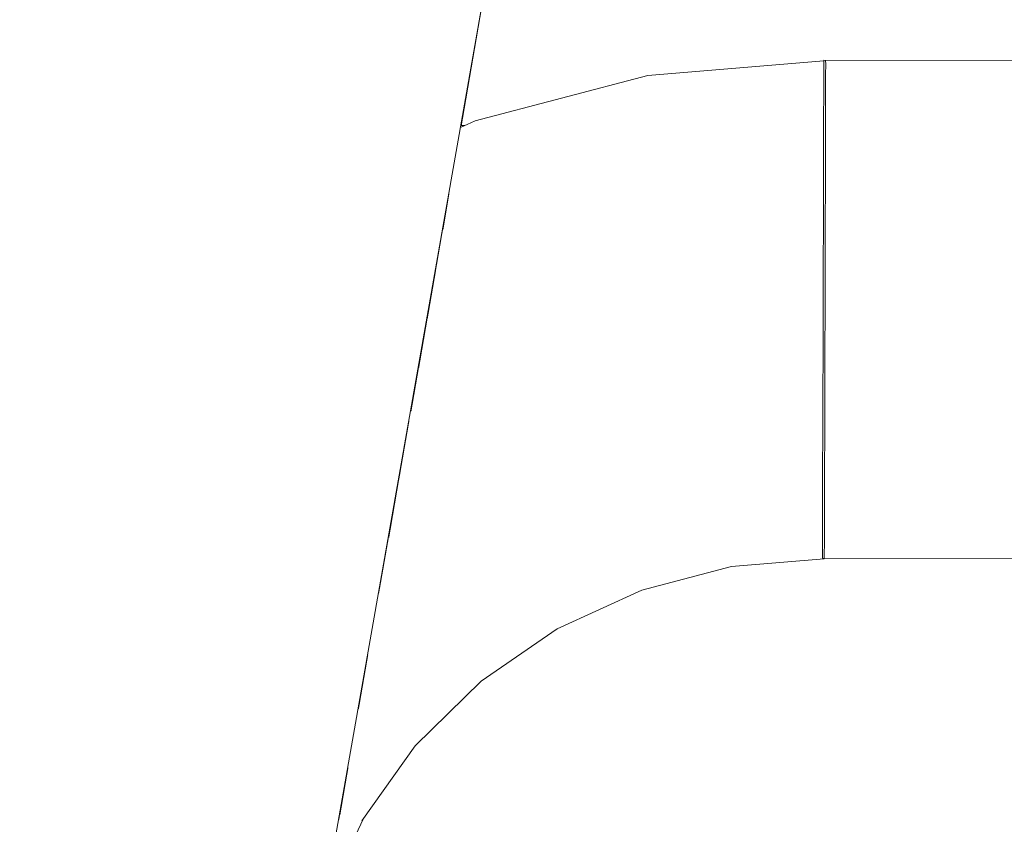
# Model space of a CAD drawing. Header units: millimetres. Extents: x -30280 to 309309, y -17460 to 4378.
# Tile 263 of 656: x 120977 to 121009, y -11042 to -11016. Entities that reach past the tile are written whole.
import ezdxf

# ---------------------------------------------------------------- set-up
doc = ezdxf.new("R2010")
doc.units = ezdxf.units.MM
doc.header["$MEASUREMENT"] = 0
doc.linetypes.add('Wipeout_Contour', pattern=[1000, 0, -1000])
doc.layers.add('P1_PLANTA PRIMERA_3_Nuevo_08_E_Envans secs', color=7, linetype='Continuous')
doc.layers.add('P1_PLANTA PRIMERA_3_Nuevo_09_EI_Mobiliari general', color=7, linetype='Continuous')
doc.layers.add('P1_PLANTA PRIMERA_3_Nuevo_09_EI_Mobiliari general_Pluma_Nº__1', color=7, linetype='Continuous', lineweight=5)

msp = doc.modelspace()

# ---------------------------------------------------------------- wipeouts: each hides what was drawn before it
at = {"color": 254, "linetype": 'Wipeout_Contour', "lineweight": 0, "ltscale": 744380.35708}
msp.add_wipeout([(125602.392, -8989.05), (119928.08, -8989.05), (119928.08, -9336.05), (125456.836, -9336.05), (125456.836, -11434.05), (125602.392, -11434.05)], dxfattribs=at).dxf.layer = 'P1_PLANTA PRIMERA_3_Nuevo_08_E_Envans secs'

# ---------------------------------------------------------------- next in the draw order: wipeouts: each hides what was drawn before it
at = {"color": 254, "linetype": 'Wipeout_Contour', "lineweight": 0, "ltscale": 13224043.01546531}
msp.add_wipeout([(124316.836, -9376.05), (119928.079, -9376.05), (119928.079, -11281.741), (119970.612, -11044.193), (119971.249, -11041.854), (119975.179, -11019.562), (119953.583, -11019.562), (119953.583, -10963.994), (119967.219, -10537.884), (120389.947, -10537.884), (120403.511, -10963.994), (120403.583, -11019.562), (120381.987, -11019.562), (120385.917, -11041.854), (120386.554, -11044.193), (120428.583, -11278.93), (120470.612, -11044.193), (120471.249, -11041.854), (120475.179, -11019.562), (120453.583, -11019.562), (120453.583, -10963.994), (120467.219, -10537.884), (120889.947, -10537.884), (120903.511, -10963.994), (120903.583, -11019.562), (120881.987, -11019.562), (120885.917, -11041.854), (120886.554, -11044.193), (120928.583, -11278.93), (120970.612, -11044.193), (120971.249, -11041.854), (120975.179, -11019.562), (120953.583, -11019.562), (120953.583, -10963.994), (120967.219, -10537.884), (121389.947, -10537.884), (121403.511, -10963.994), (121403.583, -11019.562), (121381.987, -11019.562), (121385.917, -11041.854), (121386.554, -11044.193), (121428.583, -11278.93), (121470.612, -11044.193), (121471.249, -11041.854), (121475.179, -11019.562), (121453.583, -11019.562), (121453.583, -10963.994), (121467.219, -10537.884), (121889.947, -10537.884), (121903.511, -10963.994), (121903.583, -11019.562), (121881.987, -11019.562), (121885.917, -11041.854), (121886.554, -11044.193), (121928.583, -11278.93), (121970.612, -11044.193), (121971.249, -11041.854), (121975.179, -11019.562), (121953.583, -11019.562), (121953.583, -10963.994), (121967.219, -10537.884), (122389.947, -10537.884), (122403.511, -10963.994), (122403.583, -11019.562), (122381.987, -11019.563), (122385.917, -11041.854), (122386.554, -11044.193), (122428.583, -11278.93), (122470.612, -11044.193), (122471.249, -11041.854), (122475.179, -11019.562), (122453.583, -11019.562), (122453.583, -10963.994), (122467.219, -10537.884), (122889.947, -10537.884), (122903.511, -10963.994), (122903.583, -11019.562), (122881.987, -11019.563), (122885.917, -11041.854), (122886.554, -11044.193), (122928.583, -11278.93), (122970.612, -11044.193), (122971.249, -11041.854), (122975.179, -11019.562), (122953.583, -11019.562), (122953.583, -10963.994), (122967.219, -10537.884), (123389.947, -10537.884), (123403.511, -10963.994), (123403.583, -11019.562), (123381.987, -11019.563), (123385.917, -11041.854), (123386.554, -11044.193), (123428.583, -11278.93), (123470.612, -11044.193), (123471.249, -11041.854), (123475.179, -11019.562), (123453.583, -11019.562), (123453.583, -10963.994), (123467.219, -10537.884), (123889.947, -10537.884), (123903.511, -10963.994), (123903.583, -11019.562), (123881.987, -11019.563), (123885.917, -11041.854), (123886.554, -11044.193), (123947.763, -11386.05), (124316.836, -11386.05)], dxfattribs=at).dxf.layer = 'P1_PLANTA PRIMERA_3_Nuevo_08_E_Envans secs'

# ---------------------------------------------------------------- next in the draw order: wipeouts: each hides what was drawn before it
at = {"color": 254, "linetype": 'Wipeout_Contour', "lineweight": 0, "ltscale": 2798760.601121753}
msp.add_wipeout([(120937.203, -11327.075), (120947.763, -11386.05), (121409.403, -11386.05), (121419.963, -11327.075), (121370.139, -11044.513), (121368.82, -11041.556), (121367.16, -11039.226), (121365.043, -11037.146), (121362.59, -11035.46), (121359.878, -11034.221), (121356.987, -11033.465), (121354.008, -11033.216), (121185.095, -11033.659), (121178.583, -11033.677), (121172.071, -11033.695), (121003.159, -11033.195), (121000.179, -11033.465), (120997.288, -11034.221), (120994.576, -11035.46), (120992.123, -11037.146), (120990.006, -11039.226), (120988.346, -11041.556), (120987.138, -11044.105)], dxfattribs=at).dxf.layer = 'P1_PLANTA PRIMERA_3_Nuevo_08_E_Envans secs'
at = {"color": 254, "linetype": 'Wipeout_Contour', "lineweight": 0, "ltscale": 1214769.172701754}
msp.add_wipeout([(120995.405, -10983.748), (120953.583, -10983.748), (120953.583, -11019.295), (120975.227, -11019.295), (120977.292, -11007.583), (120978.784, -11002.016), (120981.223, -10996.794), (120984.533, -10992.075), (120988.614, -10988.004), (120993.34, -10984.706)], dxfattribs=at).dxf.layer = 'P1_PLANTA PRIMERA_3_Nuevo_09_EI_Mobiliari general'
at = {"color": 254, "linetype": 'Wipeout_Contour', "lineweight": 0, "ltscale": 364477.857488}
msp.add_wipeout([(120991.085, -11021.495), (120990.881, -11022.652), (120992.525, -11021.901)], dxfattribs=at).dxf.layer = 'P1_PLANTA PRIMERA_3_Nuevo_09_EI_Mobiliari general'
at = {"color": 254, "linetype": 'Wipeout_Contour', "lineweight": 0, "ltscale": 485966.885301}
msp.add_wipeout([(120989.801, -11028.782), (120989.463, -11030.697), (120990.648, -11029.882), (120989.956, -11028.675)], dxfattribs=at).dxf.layer = 'P1_PLANTA PRIMERA_3_Nuevo_09_EI_Mobiliari general'

# ---------------------------------------------------------------- next in the draw order: linework, layer by layer
at = {"layer": 'P1_PLANTA PRIMERA_3_Nuevo_09_EI_Mobiliari general_Pluma_Nº__1', "color": 7, "linetype": 'Continuous', "lineweight": 5}
msp.add_line((120997.288, -11034.221), (121000.179, -11033.465), dxfattribs=at)

# ---------------------------------------------------------------- next in the draw order: wipeouts: each hides what was drawn before it
at = {"color": 254, "linetype": 'Wipeout_Contour', "lineweight": 0, "ltscale": 3406963.3417751}
msp.add_wipeout([(120993.049, -11010.361), (120991.473, -11019.295), (120997.48, -11017.694), (121003.14, -11017.221), (121178.583, -11017.677), (121354.026, -11017.194), (121359.686, -11017.694), (121365.236, -11019.146), (121364.118, -11010.361), (121363.349, -11007.494), (121362.092, -11004.803), (121360.387, -11002.372), (121358.285, -11000.276), (121355.85, -10998.576), (121353.157, -10997.327), (121350.287, -10996.565), (121347.328, -10996.314), (121191.775, -10996.726), (121178.583, -10996.763), (121165.392, -10996.8), (121009.838, -10996.292), (121006.879, -10996.565), (121004.009, -10997.327), (121001.316, -10998.576), (120998.881, -11000.276), (120996.779, -11002.372), (120995.074, -11004.803), (120993.818, -11007.494)], dxfattribs=at).dxf.layer = 'P1_PLANTA PRIMERA_3_Nuevo_09_EI_Mobiliari general'
at = {"color": 254, "linetype": 'Wipeout_Contour', "lineweight": 0, "ltscale": 485884.274887}
msp.add_wipeout([(120928.583, -11329.894), (120985.17, -11008.972), (120983.802, -11008.731), (120928.583, -11321.894)], dxfattribs=at).dxf.layer = 'P1_PLANTA PRIMERA_3_Nuevo_09_EI_Mobiliari general'
at = {"color": 254, "linetype": 'Wipeout_Contour', "lineweight": 0, "ltscale": 485971.261401}
msp.add_wipeout([(120990.881, -11022.652), (120990.644, -11023.998), (120992.861, -11022.985), (120992.525, -11021.901)], dxfattribs=at).dxf.layer = 'P1_PLANTA PRIMERA_3_Nuevo_09_EI_Mobiliari general'
at = {"color": 254, "linetype": 'Wipeout_Contour', "lineweight": 0, "ltscale": 364472.988086}
msp.add_wipeout([(120987.833, -11039.938), (120987.56, -11041.49), (120989.279, -11039.077)], dxfattribs=at).dxf.layer = 'P1_PLANTA PRIMERA_3_Nuevo_09_EI_Mobiliari general'

# ---------------------------------------------------------------- next in the draw order: linework, layer by layer
at = {"layer": 'P1_PLANTA PRIMERA_3_Nuevo_09_EI_Mobiliari general_Pluma_Nº__1', "color": 7, "linetype": 'Continuous', "lineweight": 5}
msp.add_line((120991.473, -11019.295), (120991.603, -11019.295), dxfattribs=at)

# ---------------------------------------------------------------- next in the draw order: wipeouts: each hides what was drawn before it
at = {"color": 254, "linetype": 'Wipeout_Contour', "lineweight": 0, "ltscale": 485889.171457}
msp.add_wipeout([(120928.583, -11329.894), (120929.994, -11329.894), (120986.538, -11009.214), (120985.17, -11008.972)], dxfattribs=at).dxf.layer = 'P1_PLANTA PRIMERA_3_Nuevo_09_EI_Mobiliari general'
at = {"color": 254, "linetype": 'Wipeout_Contour', "lineweight": 0, "ltscale": 364504.953261}
msp.add_wipeout([(121003.14, -11017.343), (120997.46, -11017.818), (121003.14, -11017.704)], dxfattribs=at).dxf.layer = 'P1_PLANTA PRIMERA_3_Nuevo_09_EI_Mobiliari general'
at = {"color": 254, "linetype": 'Wipeout_Contour', "lineweight": 0, "ltscale": 364488.550128}
msp.add_wipeout([(120997.48, -11018.177), (120991.93, -11019.628), (120997.542, -11018.761)], dxfattribs=at).dxf.layer = 'P1_PLANTA PRIMERA_3_Nuevo_09_EI_Mobiliari general'
at = {"color": 254, "linetype": 'Wipeout_Contour', "lineweight": 0, "ltscale": 364473.508251}
msp.add_wipeout([(120987.535, -11041.631), (120989.73, -11039.231), (120987.56, -11041.49)], dxfattribs=at).dxf.layer = 'P1_PLANTA PRIMERA_3_Nuevo_09_EI_Mobiliari general'

# ---------------------------------------------------------------- next in the draw order: wipeouts: each hides what was drawn before it
at = {"color": 254, "linetype": 'Wipeout_Contour', "lineweight": 0, "ltscale": 485894.66429}
msp.add_wipeout([(120929.994, -11329.894), (120931.361, -11329.894), (120987.865, -11009.447), (120986.538, -11009.214)], dxfattribs=at).dxf.layer = 'P1_PLANTA PRIMERA_3_Nuevo_09_EI_Mobiliari general'
at = {"color": 254, "linetype": 'Wipeout_Contour', "lineweight": 0, "ltscale": 364686.323372}
msp.add_wipeout([(121003.14, -11017.677), (121178.583, -11018.159), (121003.14, -11017.316)], dxfattribs=at).dxf.layer = 'P1_PLANTA PRIMERA_3_Nuevo_09_EI_Mobiliari general'
at = {"color": 254, "linetype": 'Wipeout_Contour', "lineweight": 0, "ltscale": 364489.031183}
msp.add_wipeout([(120997.542, -11018.761), (120992.053, -11020.196), (120997.643, -11019.552)], dxfattribs=at).dxf.layer = 'P1_PLANTA PRIMERA_3_Nuevo_09_EI_Mobiliari general'

# ---------------------------------------------------------------- next in the draw order: linework, layer by layer
at = {"layer": 'P1_PLANTA PRIMERA_3_Nuevo_09_EI_Mobiliari general_Pluma_Nº__1', "color": 7, "linetype": 'Continuous', "lineweight": 5}
for p, q in [((120997.481, -11017.694), (121003.139, -11017.221)), ((121003.139, -11017.194), (121185.139, -11017.695)), ((121003.14, -11017.194), (121003.14, -11017.316)), ((121003.14, -11017.316), (121003.14, -11017.677)), ((121003.202, -11017.216), (121003.203, -11017.316)), ((121003.203, -11017.316), (121003.202, -11017.677)), ((120991.93, -11019.146), (120997.481, -11017.694)), ((121003.14, -11017.677), (121003.139, -11018.266)), ((121003.202, -11017.677), (121003.201, -11018.266)), ((121003.139, -11018.266), (121003.137, -11019.066)), ((121003.201, -11018.266), (121003.2, -11019.066)), ((120991.462, -11019.36), (120991.93, -11019.146))]:
    msp.add_line(p, q, dxfattribs=at)

# ---------------------------------------------------------------- next in the draw order: wipeouts: each hides what was drawn before it
at = {"color": 254, "linetype": 'Wipeout_Contour', "lineweight": 0, "ltscale": 364489.716642}
msp.add_wipeout([(120997.643, -11019.552), (120992.253, -11020.961), (120997.78, -11020.527)], dxfattribs=at).dxf.layer = 'P1_PLANTA PRIMERA_3_Nuevo_09_EI_Mobiliari general'

# ---------------------------------------------------------------- next in the draw order: wipeouts: each hides what was drawn before it
at = {"color": 254, "linetype": 'Wipeout_Contour', "lineweight": 0, "ltscale": 485984.939362}
msp.add_wipeout([(120997.78, -11020.527), (120992.525, -11021.901), (120992.861, -11022.985), (120997.949, -11021.654)], dxfattribs=at).dxf.layer = 'P1_PLANTA PRIMERA_3_Nuevo_09_EI_Mobiliari general'

# ---------------------------------------------------------------- next in the draw order: wipeouts: each hides what was drawn before it
at = {"color": 254, "linetype": 'Wipeout_Contour', "lineweight": 0, "ltscale": 486005.40769}
msp.add_wipeout([(120997.78, -11020.527), (120997.949, -11021.654), (121003.132, -11021.221), (121003.135, -11020.079)], dxfattribs=at).dxf.layer = 'P1_PLANTA PRIMERA_3_Nuevo_09_EI_Mobiliari general'
at = {"color": 254, "linetype": 'Wipeout_Contour', "lineweight": 0, "ltscale": 485971.947951}
msp.add_wipeout([(120990.644, -11023.998), (120990.381, -11025.493), (120993.249, -11024.182), (120992.861, -11022.985)], dxfattribs=at).dxf.layer = 'P1_PLANTA PRIMERA_3_Nuevo_09_EI_Mobiliari general'

# ---------------------------------------------------------------- next in the draw order: wipeouts: each hides what was drawn before it
at = {"color": 254, "linetype": 'Wipeout_Contour', "lineweight": 0, "ltscale": 485986.439949}
msp.add_wipeout([(120997.949, -11021.654), (120992.861, -11022.985), (120993.249, -11024.182), (120998.145, -11022.902)], dxfattribs=at).dxf.layer = 'P1_PLANTA PRIMERA_3_Nuevo_09_EI_Mobiliari general'

# ---------------------------------------------------------------- next in the draw order: wipeouts: each hides what was drawn before it
at = {"color": 254, "linetype": 'Wipeout_Contour', "lineweight": 0, "ltscale": 486006.192433}
msp.add_wipeout([(120997.949, -11021.654), (120998.145, -11022.902), (121003.129, -11022.485), (121003.132, -11021.221)], dxfattribs=at).dxf.layer = 'P1_PLANTA PRIMERA_3_Nuevo_09_EI_Mobiliari general'
at = {"color": 254, "linetype": 'Wipeout_Contour', "lineweight": 0, "ltscale": 485972.722924}
msp.add_wipeout([(120990.381, -11025.493), (120990.099, -11027.09), (120993.679, -11025.455), (120993.249, -11024.182)], dxfattribs=at).dxf.layer = 'P1_PLANTA PRIMERA_3_Nuevo_09_EI_Mobiliari general'

# ---------------------------------------------------------------- next in the draw order: wipeouts: each hides what was drawn before it
at = {"color": 254, "linetype": 'Wipeout_Contour', "lineweight": 0, "ltscale": 486365.384915}
msp.add_wipeout([(121003.135, -11020.052), (121003.132, -11021.194), (121178.583, -11021.677), (121178.583, -11020.535)], dxfattribs=at).dxf.layer = 'P1_PLANTA PRIMERA_3_Nuevo_09_EI_Mobiliari general'
at = {"color": 254, "linetype": 'Wipeout_Contour', "lineweight": 0, "ltscale": 485988.117846}
msp.add_wipeout([(120998.145, -11022.902), (120993.249, -11024.182), (120993.679, -11025.455), (120998.361, -11024.23)], dxfattribs=at).dxf.layer = 'P1_PLANTA PRIMERA_3_Nuevo_09_EI_Mobiliari general'

# ---------------------------------------------------------------- next in the draw order: linework, layer by layer
at = {"layer": 'P1_PLANTA PRIMERA_3_Nuevo_09_EI_Mobiliari general_Pluma_Nº__1', "color": 7, "linetype": 'Continuous', "lineweight": 5}
for p, q in [((121003.137, -11019.066), (121003.135, -11020.052)), ((121003.2, -11019.066), (121003.198, -11020.052))]:
    msp.add_line(p, q, dxfattribs=at)

# ---------------------------------------------------------------- next in the draw order: wipeouts: each hides what was drawn before it
at = {"color": 254, "linetype": 'Wipeout_Contour', "lineweight": 0, "ltscale": 486007.061096}
msp.add_wipeout([(120998.145, -11022.902), (120998.361, -11024.23), (121003.125, -11023.832), (121003.129, -11022.485)], dxfattribs=at).dxf.layer = 'P1_PLANTA PRIMERA_3_Nuevo_09_EI_Mobiliari general'
at = {"color": 254, "linetype": 'Wipeout_Contour', "lineweight": 0, "ltscale": 485973.602876}
msp.add_wipeout([(120990.099, -11027.09), (120989.852, -11028.488), (120994.137, -11026.765), (120993.679, -11025.455)], dxfattribs=at).dxf.layer = 'P1_PLANTA PRIMERA_3_Nuevo_09_EI_Mobiliari general'

# ---------------------------------------------------------------- next in the draw order: wipeouts: each hides what was drawn before it
at = {"color": 254, "linetype": 'Wipeout_Contour', "lineweight": 0, "ltscale": 486365.815198}
msp.add_wipeout([(121003.132, -11021.194), (121003.129, -11022.458), (121178.583, -11022.941), (121178.583, -11021.677)], dxfattribs=at).dxf.layer = 'P1_PLANTA PRIMERA_3_Nuevo_09_EI_Mobiliari general'
at = {"color": 254, "linetype": 'Wipeout_Contour', "lineweight": 0, "ltscale": 485989.922063}
msp.add_wipeout([(120998.361, -11024.23), (120993.679, -11025.455), (120994.137, -11026.765), (120998.592, -11025.6)], dxfattribs=at).dxf.layer = 'P1_PLANTA PRIMERA_3_Nuevo_09_EI_Mobiliari general'

# ---------------------------------------------------------------- next in the draw order: linework, layer by layer
at = {"layer": 'P1_PLANTA PRIMERA_3_Nuevo_09_EI_Mobiliari general_Pluma_Nº__1', "color": 7, "linetype": 'Continuous', "lineweight": 5}
for p, q in [((121003.135, -11020.052), (121003.132, -11021.195)), ((121003.198, -11020.052), (121003.195, -11021.195))]:
    msp.add_line(p, q, dxfattribs=at)

# ---------------------------------------------------------------- next in the draw order: wipeouts: each hides what was drawn before it
at = {"color": 254, "linetype": 'Wipeout_Contour', "lineweight": 0, "ltscale": 486008.111975}
msp.add_wipeout([(121003.188, -11023.827), (120998.361, -11024.23), (120998.592, -11025.6), (121003.184, -11025.216)], dxfattribs=at).dxf.layer = 'P1_PLANTA PRIMERA_3_Nuevo_09_EI_Mobiliari general'
at = {"color": 254, "linetype": 'Wipeout_Contour', "lineweight": 0, "ltscale": 485975.597214}
msp.add_wipeout([(120994.137, -11026.765), (120989.956, -11028.675), (120990.648, -11029.882), (120994.609, -11028.072)], dxfattribs=at).dxf.layer = 'P1_PLANTA PRIMERA_3_Nuevo_09_EI_Mobiliari general'

# ---------------------------------------------------------------- next in the draw order: wipeouts: each hides what was drawn before it
at = {"color": 254, "linetype": 'Wipeout_Contour', "lineweight": 0, "ltscale": 486366.281867}
msp.add_wipeout([(121003.129, -11022.458), (121003.125, -11023.805), (121178.583, -11024.288), (121178.583, -11022.941)], dxfattribs=at).dxf.layer = 'P1_PLANTA PRIMERA_3_Nuevo_09_EI_Mobiliari general'
at = {"color": 254, "linetype": 'Wipeout_Contour', "lineweight": 0, "ltscale": 485991.797817}
msp.add_wipeout([(120998.592, -11025.6), (120994.137, -11026.765), (120994.609, -11028.072), (120998.83, -11026.969)], dxfattribs=at).dxf.layer = 'P1_PLANTA PRIMERA_3_Nuevo_09_EI_Mobiliari general'
at = {"color": 254, "linetype": 'Wipeout_Contour', "lineweight": 0, "ltscale": 485968.033037}
msp.add_wipeout([(120989.463, -11030.697), (120989.134, -11032.564), (120991.341, -11031.047), (120990.648, -11029.882)], dxfattribs=at).dxf.layer = 'P1_PLANTA PRIMERA_3_Nuevo_09_EI_Mobiliari general'

# ---------------------------------------------------------------- next in the draw order: linework, layer by layer
at = {"layer": 'P1_PLANTA PRIMERA_3_Nuevo_09_EI_Mobiliari general_Pluma_Nº__1', "color": 7, "linetype": 'Continuous', "lineweight": 5}
for p, q in [((121003.132, -11021.195), (121003.129, -11022.458)), ((121003.195, -11021.195), (121003.192, -11022.459))]:
    msp.add_line(p, q, dxfattribs=at)

# ---------------------------------------------------------------- next in the draw order: wipeouts: each hides what was drawn before it
at = {"color": 254, "linetype": 'Wipeout_Contour', "lineweight": 0, "ltscale": 486009.067709}
msp.add_wipeout([(121003.184, -11025.216), (120998.592, -11025.6), (120998.83, -11026.969), (121003.18, -11026.605)], dxfattribs=at).dxf.layer = 'P1_PLANTA PRIMERA_3_Nuevo_09_EI_Mobiliari general'
at = {"color": 254, "linetype": 'Wipeout_Contour', "lineweight": 0, "ltscale": 485978.364069}
msp.add_wipeout([(120994.609, -11028.072), (120990.648, -11029.882), (120991.341, -11031.047), (120995.082, -11029.338)], dxfattribs=at).dxf.layer = 'P1_PLANTA PRIMERA_3_Nuevo_09_EI_Mobiliari general'

# ---------------------------------------------------------------- next in the draw order: wipeouts: each hides what was drawn before it
at = {"color": 254, "linetype": 'Wipeout_Contour', "lineweight": 0, "ltscale": 608058.587838}
msp.add_wipeout([(121003.125, -11023.805), (121003.184, -11025.195), (121178.583, -11025.677), (121185.121, -11025.659), (121185.125, -11024.306)], dxfattribs=at).dxf.layer = 'P1_PLANTA PRIMERA_3_Nuevo_09_EI_Mobiliari general'
at = {"color": 254, "linetype": 'Wipeout_Contour', "lineweight": 0, "ltscale": 485993.688208}
msp.add_wipeout([(120998.83, -11026.969), (120994.609, -11028.072), (120995.082, -11029.338), (120999.067, -11028.296)], dxfattribs=at).dxf.layer = 'P1_PLANTA PRIMERA_3_Nuevo_09_EI_Mobiliari general'
at = {"color": 254, "linetype": 'Wipeout_Contour', "lineweight": 0, "ltscale": 485969.243041}
msp.add_wipeout([(120989.134, -11032.564), (120988.824, -11034.326), (120992.012, -11032.134), (120991.341, -11031.047)], dxfattribs=at).dxf.layer = 'P1_PLANTA PRIMERA_3_Nuevo_09_EI_Mobiliari general'

# ---------------------------------------------------------------- next in the draw order: linework, layer by layer
at = {"layer": 'P1_PLANTA PRIMERA_3_Nuevo_09_EI_Mobiliari general_Pluma_Nº__1', "color": 7, "linetype": 'Continuous', "lineweight": 5}
for p, q in [((121003.129, -11022.458), (121003.125, -11023.805)), ((121003.192, -11022.459), (121003.188, -11023.805))]:
    msp.add_line(p, q, dxfattribs=at)

# ---------------------------------------------------------------- next in the draw order: wipeouts: each hides what was drawn before it
at = {"color": 254, "linetype": 'Wipeout_Contour', "lineweight": 0, "ltscale": 486010.023973}
msp.add_wipeout([(121003.18, -11026.605), (120998.83, -11026.969), (120999.067, -11028.296), (121003.177, -11027.952)], dxfattribs=at).dxf.layer = 'P1_PLANTA PRIMERA_3_Nuevo_09_EI_Mobiliari general'
at = {"color": 254, "linetype": 'Wipeout_Contour', "lineweight": 0, "ltscale": 485981.074808}
msp.add_wipeout([(120995.082, -11029.338), (120991.341, -11031.047), (120992.012, -11032.134), (120995.54, -11030.523)], dxfattribs=at).dxf.layer = 'P1_PLANTA PRIMERA_3_Nuevo_09_EI_Mobiliari general'

# ---------------------------------------------------------------- next in the draw order: wipeouts: each hides what was drawn before it
at = {"color": 254, "linetype": 'Wipeout_Contour', "lineweight": 0, "ltscale": 608033.076058}
msp.add_wipeout([(121003.184, -11025.195), (121003.181, -11026.584), (121172.049, -11027.048), (121172.045, -11025.695), (121178.583, -11025.677)], dxfattribs=at).dxf.layer = 'P1_PLANTA PRIMERA_3_Nuevo_09_EI_Mobiliari general'
at = {"color": 254, "linetype": 'Wipeout_Contour', "lineweight": 0, "ltscale": 485995.535958}
msp.add_wipeout([(120999.067, -11028.296), (120995.082, -11029.338), (120995.54, -11030.523), (120999.298, -11029.54)], dxfattribs=at).dxf.layer = 'P1_PLANTA PRIMERA_3_Nuevo_09_EI_Mobiliari general'
at = {"color": 254, "linetype": 'Wipeout_Contour', "lineweight": 0, "ltscale": 485971.324786}
msp.add_wipeout([(120992.012, -11032.134), (120988.824, -11034.326), (120989.635, -11035.178), (120992.642, -11033.111)], dxfattribs=at).dxf.layer = 'P1_PLANTA PRIMERA_3_Nuevo_09_EI_Mobiliari general'

# ---------------------------------------------------------------- next in the draw order: linework, layer by layer
at = {"layer": 'P1_PLANTA PRIMERA_3_Nuevo_09_EI_Mobiliari general_Pluma_Nº__1', "color": 7, "linetype": 'Continuous', "lineweight": 5}
for p, q in [((121003.125, -11023.805), (121003.122, -11025.194)), ((121003.188, -11023.805), (121003.185, -11025.195))]:
    msp.add_line(p, q, dxfattribs=at)

# ---------------------------------------------------------------- next in the draw order: wipeouts: each hides what was drawn before it
at = {"color": 254, "linetype": 'Wipeout_Contour', "lineweight": 0, "ltscale": 486010.951903}
msp.add_wipeout([(121003.177, -11027.952), (120999.067, -11028.296), (120999.298, -11029.54), (121003.173, -11029.216)], dxfattribs=at).dxf.layer = 'P1_PLANTA PRIMERA_3_Nuevo_09_EI_Mobiliari general'
at = {"color": 254, "linetype": 'Wipeout_Contour', "lineweight": 0, "ltscale": 485983.64725}
msp.add_wipeout([(120995.54, -11030.523), (120992.012, -11032.134), (120992.642, -11033.111), (120995.97, -11031.591)], dxfattribs=at).dxf.layer = 'P1_PLANTA PRIMERA_3_Nuevo_09_EI_Mobiliari general'
at = {"color": 254, "linetype": 'Wipeout_Contour', "lineweight": 0, "ltscale": 485966.052305}
msp.add_wipeout([(120988.471, -11036.321), (120988.163, -11038.068), (120990.368, -11035.902), (120989.635, -11035.178)], dxfattribs=at).dxf.layer = 'P1_PLANTA PRIMERA_3_Nuevo_09_EI_Mobiliari general'

# ---------------------------------------------------------------- next in the draw order: wipeouts: each hides what was drawn before it
at = {"color": 254, "linetype": 'Wipeout_Contour', "lineweight": 0, "ltscale": 485899.905528}
msp.add_wipeout([(120931.361, -11329.894), (120932.645, -11329.894), (120989.109, -11009.667), (120987.865, -11009.447)], dxfattribs=at).dxf.layer = 'P1_PLANTA PRIMERA_3_Nuevo_09_EI_Mobiliari general'
at = {"color": 254, "linetype": 'Wipeout_Contour', "lineweight": 0, "ltscale": 486380.894187}
msp.add_wipeout([(121003.177, -11027.931), (121185.113, -11028.431), (121185.117, -11027.084), (121003.181, -11026.584)], dxfattribs=at).dxf.layer = 'P1_PLANTA PRIMERA_3_Nuevo_09_EI_Mobiliari general'
at = {"color": 254, "linetype": 'Wipeout_Contour', "lineweight": 0, "ltscale": 485997.285144}
msp.add_wipeout([(120999.298, -11029.54), (120995.54, -11030.523), (120995.97, -11031.591), (120999.515, -11030.664)], dxfattribs=at).dxf.layer = 'P1_PLANTA PRIMERA_3_Nuevo_09_EI_Mobiliari general'
at = {"color": 254, "linetype": 'Wipeout_Contour', "lineweight": 0, "ltscale": 485974.366339}
msp.add_wipeout([(120992.642, -11033.111), (120989.635, -11035.178), (120990.368, -11035.902), (120993.212, -11033.947)], dxfattribs=at).dxf.layer = 'P1_PLANTA PRIMERA_3_Nuevo_09_EI_Mobiliari general'
at = {"color": 254, "linetype": 'Wipeout_Contour', "lineweight": 0, "ltscale": 364479.574973}
msp.add_wipeout([(120991.514, -11036.881), (120989.279, -11039.077), (120991.892, -11037.107)], dxfattribs=at).dxf.layer = 'P1_PLANTA PRIMERA_3_Nuevo_09_EI_Mobiliari general'

# ---------------------------------------------------------------- next in the draw order: linework, layer by layer
at = {"layer": 'P1_PLANTA PRIMERA_3_Nuevo_09_EI_Mobiliari general_Pluma_Nº__1', "color": 7, "linetype": 'Continuous', "lineweight": 5}
for p, q in [((121003.122, -11025.194), (121003.118, -11026.584)), ((121003.185, -11025.195), (121003.18, -11026.584))]:
    msp.add_line(p, q, dxfattribs=at)

# ---------------------------------------------------------------- next in the draw order: wipeouts: each hides what was drawn before it
at = {"color": 254, "linetype": 'Wipeout_Contour', "lineweight": 0, "ltscale": 486011.823563}
msp.add_wipeout([(121003.173, -11029.216), (120999.298, -11029.54), (120999.515, -11030.664), (121003.169, -11030.358)], dxfattribs=at).dxf.layer = 'P1_PLANTA PRIMERA_3_Nuevo_09_EI_Mobiliari general'
at = {"color": 254, "linetype": 'Wipeout_Contour', "lineweight": 0, "ltscale": 485986.003479}
msp.add_wipeout([(120995.97, -11031.591), (120992.642, -11033.111), (120993.212, -11033.947), (120996.358, -11032.51)], dxfattribs=at).dxf.layer = 'P1_PLANTA PRIMERA_3_Nuevo_09_EI_Mobiliari general'

# ---------------------------------------------------------------- next in the draw order: wipeouts: each hides what was drawn before it
at = {"color": 254, "linetype": 'Wipeout_Contour', "lineweight": 0, "ltscale": 729732.709816}
msp.add_wipeout([(121003.177, -11027.931), (121003.173, -11029.195), (121185.109, -11029.695), (121185.113, -11028.431), (121178.583, -11028.413), (121172.053, -11028.431)], dxfattribs=at).dxf.layer = 'P1_PLANTA PRIMERA_3_Nuevo_09_EI_Mobiliari general'
at = {"color": 254, "linetype": 'Wipeout_Contour', "lineweight": 0, "ltscale": 364500.235476}
msp.add_wipeout([(120999.515, -11030.664), (120995.97, -11031.591), (120999.71, -11031.633)], dxfattribs=at).dxf.layer = 'P1_PLANTA PRIMERA_3_Nuevo_09_EI_Mobiliari general'
at = {"color": 254, "linetype": 'Wipeout_Contour', "lineweight": 0, "ltscale": 364483.397671}
msp.add_wipeout([(120993.212, -11033.947), (120990.368, -11035.902), (120993.703, -11034.618)], dxfattribs=at).dxf.layer = 'P1_PLANTA PRIMERA_3_Nuevo_09_EI_Mobiliari general'

# ---------------------------------------------------------------- next in the draw order: linework, layer by layer
at = {"layer": 'P1_PLANTA PRIMERA_3_Nuevo_09_EI_Mobiliari general_Pluma_Nº__1', "color": 7, "linetype": 'Continuous', "lineweight": 5}
for p, q in [((121003.118, -11026.584), (121003.114, -11027.93)), ((121003.18, -11026.584), (121003.177, -11027.931)), ((120992.123, -11037.146), (120994.576, -11035.461))]:
    msp.add_line(p, q, dxfattribs=at)

# ---------------------------------------------------------------- next in the draw order: wipeouts: each hides what was drawn before it
at = {"color": 254, "linetype": 'Wipeout_Contour', "lineweight": 0, "ltscale": 485904.735879}
msp.add_wipeout([(120932.645, -11329.894), (120933.805, -11329.894), (120990.234, -11009.865), (120989.109, -11009.667)], dxfattribs=at).dxf.layer = 'P1_PLANTA PRIMERA_3_Nuevo_09_EI_Mobiliari general'
at = {"color": 254, "linetype": 'Wipeout_Contour', "lineweight": 0, "ltscale": 364510.599096}
msp.add_wipeout([(121003.169, -11030.358), (120999.515, -11030.664), (121003.166, -11031.344)], dxfattribs=at).dxf.layer = 'P1_PLANTA PRIMERA_3_Nuevo_09_EI_Mobiliari general'
at = {"color": 254, "linetype": 'Wipeout_Contour', "lineweight": 0, "ltscale": 364491.873639}
msp.add_wipeout([(120996.358, -11032.51), (120993.212, -11033.947), (120996.693, -11033.252)], dxfattribs=at).dxf.layer = 'P1_PLANTA PRIMERA_3_Nuevo_09_EI_Mobiliari general'

# ---------------------------------------------------------------- next in the draw order: wipeouts: each hides what was drawn before it
at = {"color": 254, "linetype": 'Wipeout_Contour', "lineweight": 0, "ltscale": 364419.395743}
msp.add_wipeout([(120934.806, -11329.894), (120991.205, -11010.036), (120933.805, -11329.894)], dxfattribs=at).dxf.layer = 'P1_PLANTA PRIMERA_3_Nuevo_09_EI_Mobiliari general'
at = {"color": 254, "linetype": 'Wipeout_Contour', "lineweight": 0, "ltscale": 486355.782317}
msp.add_wipeout([(121003.173, -11029.195), (121003.169, -11030.337), (121172.06, -11030.801), (121172.057, -11029.695)], dxfattribs=at).dxf.layer = 'P1_PLANTA PRIMERA_3_Nuevo_09_EI_Mobiliari general'
at = {"color": 254, "linetype": 'Wipeout_Contour', "lineweight": 0, "ltscale": 364501.218284}
msp.add_wipeout([(120999.71, -11031.633), (120996.358, -11032.51), (120999.879, -11032.419)], dxfattribs=at).dxf.layer = 'P1_PLANTA PRIMERA_3_Nuevo_09_EI_Mobiliari general'
at = {"color": 254, "linetype": 'Wipeout_Contour', "lineweight": 0, "ltscale": 364493.121775}
msp.add_wipeout([(120996.693, -11033.252), (120993.703, -11034.618), (120996.965, -11033.794)], dxfattribs=at).dxf.layer = 'P1_PLANTA PRIMERA_3_Nuevo_09_EI_Mobiliari general'

# ---------------------------------------------------------------- next in the draw order: linework, layer by layer
at = {"layer": 'P1_PLANTA PRIMERA_3_Nuevo_09_EI_Mobiliari general_Pluma_Nº__1', "color": 7, "linetype": 'Continuous', "lineweight": 5}
for p, q in [((121003.114, -11027.93), (121003.11, -11029.194)), ((121003.177, -11027.931), (121003.173, -11029.194)), ((120994.576, -11035.461), (120997.288, -11034.221)), ((120990.006, -11039.226), (120992.123, -11037.146)), ((120988.289, -11041.636), (120990.006, -11039.226)), ((120987.138, -11044.105), (120988.347, -11041.556))]:
    msp.add_line(p, q, dxfattribs=at)

# ---------------------------------------------------------------- next in the draw order: wipeouts: each hides what was drawn before it
at = {"color": 254, "linetype": 'Wipeout_Contour', "lineweight": 0, "ltscale": 364386.165226}
msp.add_wipeout([(120928.583, -11286.602), (120977.767, -11007.667), (120928.583, -11284.523)], dxfattribs=at).dxf.layer = 'P1_PLANTA PRIMERA_3_Nuevo_09_EI_Mobiliari general'
at = {"color": 254, "linetype": 'Wipeout_Contour', "lineweight": 0, "ltscale": 364511.042716}
msp.add_wipeout([(121003.166, -11031.344), (120999.71, -11031.633), (121003.163, -11032.144)], dxfattribs=at).dxf.layer = 'P1_PLANTA PRIMERA_3_Nuevo_09_EI_Mobiliari general'
at = {"color": 254, "linetype": 'Wipeout_Contour', "lineweight": 0, "ltscale": 364502.022816}
msp.add_wipeout([(120999.879, -11032.419), (120996.693, -11033.252), (121000.016, -11032.996)], dxfattribs=at).dxf.layer = 'P1_PLANTA PRIMERA_3_Nuevo_09_EI_Mobiliari general'

# ---------------------------------------------------------------- next in the draw order: wipeouts: each hides what was drawn before it
at = {"color": 254, "linetype": 'Wipeout_Contour', "lineweight": 0, "ltscale": 364387.260643}
msp.add_wipeout([(120928.583, -11286.602), (120928.583, -11289.996), (120978.347, -11007.769)], dxfattribs=at).dxf.layer = 'P1_PLANTA PRIMERA_3_Nuevo_09_EI_Mobiliari general'
at = {"color": 254, "linetype": 'Wipeout_Contour', "lineweight": 0, "ltscale": 364683.56305}
msp.add_wipeout([(121003.166, -11031.323), (121172.063, -11031.787), (121003.169, -11030.337)], dxfattribs=at).dxf.layer = 'P1_PLANTA PRIMERA_3_Nuevo_09_EI_Mobiliari general'
at = {"color": 254, "linetype": 'Wipeout_Contour', "lineweight": 0, "ltscale": 364511.412742}
msp.add_wipeout([(121003.163, -11032.144), (120999.879, -11032.419), (121003.161, -11032.734)], dxfattribs=at).dxf.layer = 'P1_PLANTA PRIMERA_3_Nuevo_09_EI_Mobiliari general'

# ---------------------------------------------------------------- next in the draw order: linework, layer by layer
at = {"layer": 'P1_PLANTA PRIMERA_3_Nuevo_09_EI_Mobiliari general_Pluma_Nº__1', "color": 7, "linetype": 'Continuous', "lineweight": 5}
for p, q in [((121003.11, -11029.194), (121003.106, -11030.337)), ((121003.173, -11029.194), (121003.169, -11030.337))]:
    msp.add_line(p, q, dxfattribs=at)

# ---------------------------------------------------------------- next in the draw order: wipeouts: each hides what was drawn before it
at = {"color": 254, "linetype": 'Wipeout_Contour', "lineweight": 0, "ltscale": 364388.801007}
msp.add_wipeout([(120928.583, -11294.602), (120979.135, -11007.908), (120928.583, -11289.996)], dxfattribs=at).dxf.layer = 'P1_PLANTA PRIMERA_3_Nuevo_09_EI_Mobiliari general'
at = {"color": 254, "linetype": 'Wipeout_Contour', "lineweight": 0, "ltscale": 364683.790251}
msp.add_wipeout([(121003.163, -11032.123), (121172.066, -11032.587), (121003.166, -11031.323)], dxfattribs=at).dxf.layer = 'P1_PLANTA PRIMERA_3_Nuevo_09_EI_Mobiliari general'

# ---------------------------------------------------------------- next in the draw order: linework, layer by layer
at = {"layer": 'P1_PLANTA PRIMERA_3_Nuevo_09_EI_Mobiliari general_Pluma_Nº__1', "color": 7, "linetype": 'Continuous', "lineweight": 5}
for p, q in [((121003.106, -11030.337), (121003.103, -11031.323)), ((121003.169, -11030.337), (121003.166, -11031.323))]:
    msp.add_line(p, q, dxfattribs=at)

# ---------------------------------------------------------------- next in the draw order: wipeouts: each hides what was drawn before it
at = {"color": 254, "linetype": 'Wipeout_Contour', "lineweight": 0, "ltscale": 364390.739745}
msp.add_wipeout([(120928.583, -11294.602), (120928.583, -11300.28), (120980.106, -11008.079)], dxfattribs=at).dxf.layer = 'P1_PLANTA PRIMERA_3_Nuevo_09_EI_Mobiliari general'
at = {"color": 254, "linetype": 'Wipeout_Contour', "lineweight": 0, "ltscale": 364683.960423}
msp.add_wipeout([(121003.161, -11032.712), (121172.068, -11033.177), (121003.163, -11032.123)], dxfattribs=at).dxf.layer = 'P1_PLANTA PRIMERA_3_Nuevo_09_EI_Mobiliari general'

# ---------------------------------------------------------------- next in the draw order: linework, layer by layer
at = {"layer": 'P1_PLANTA PRIMERA_3_Nuevo_09_EI_Mobiliari general_Pluma_Nº__1', "color": 7, "linetype": 'Continuous', "lineweight": 5}
for p, q in [((121003.103, -11031.323), (121003.101, -11032.123)), ((121003.166, -11031.323), (121003.163, -11032.123)), ((121003.101, -11032.123), (121003.098, -11032.712)), ((121003.163, -11032.123), (121003.161, -11032.712)), ((121003.098, -11032.712), (121003.097, -11033.073)), ((121003.161, -11032.712), (121003.16, -11033.073)), ((121003.097, -11033.073), (121003.096, -11033.194)), ((121003.16, -11033.073), (121003.158, -11033.216)), ((121000.179, -11033.465), (121003.158, -11033.216)), ((121003.096, -11033.194), (121172.071, -11033.659))]:
    msp.add_line(p, q, dxfattribs=at)

# ---------------------------------------------------------------- next in the draw order: wipeouts: each hides what was drawn before it
at = {"color": 254, "linetype": 'Wipeout_Contour', "lineweight": 0, "ltscale": 485872.387018}
msp.add_wipeout([(120928.583, -11306.858), (120981.231, -11008.278), (120980.106, -11008.079), (120928.583, -11300.28)], dxfattribs=at).dxf.layer = 'P1_PLANTA PRIMERA_3_Nuevo_09_EI_Mobiliari general'

# ---------------------------------------------------------------- next in the draw order: wipeouts: each hides what was drawn before it
at = {"color": 254, "linetype": 'Wipeout_Contour', "lineweight": 0, "ltscale": 485876.076271}
msp.add_wipeout([(120928.583, -11314.137), (120982.476, -11008.497), (120981.231, -11008.278), (120928.583, -11306.858)], dxfattribs=at).dxf.layer = 'P1_PLANTA PRIMERA_3_Nuevo_09_EI_Mobiliari general'

# ---------------------------------------------------------------- next in the draw order: wipeouts: each hides what was drawn before it
at = {"color": 254, "linetype": 'Wipeout_Contour', "lineweight": 0, "ltscale": 485880.079364}
msp.add_wipeout([(120928.583, -11321.894), (120983.802, -11008.731), (120982.476, -11008.497), (120928.583, -11314.137)], dxfattribs=at).dxf.layer = 'P1_PLANTA PRIMERA_3_Nuevo_09_EI_Mobiliari general'

# ---------------------------------------------------------------- next in the draw order: linework, layer by layer
at = {"layer": 'P1_PLANTA PRIMERA_3_Nuevo_09_EI_Mobiliari general_Pluma_Nº__1', "color": 7, "linetype": 'Continuous', "lineweight": 5}
msp.add_line((120936.707, -11329.894), (120993.049, -11010.362), dxfattribs=at)

doc.saveas('drawing.dxf')
